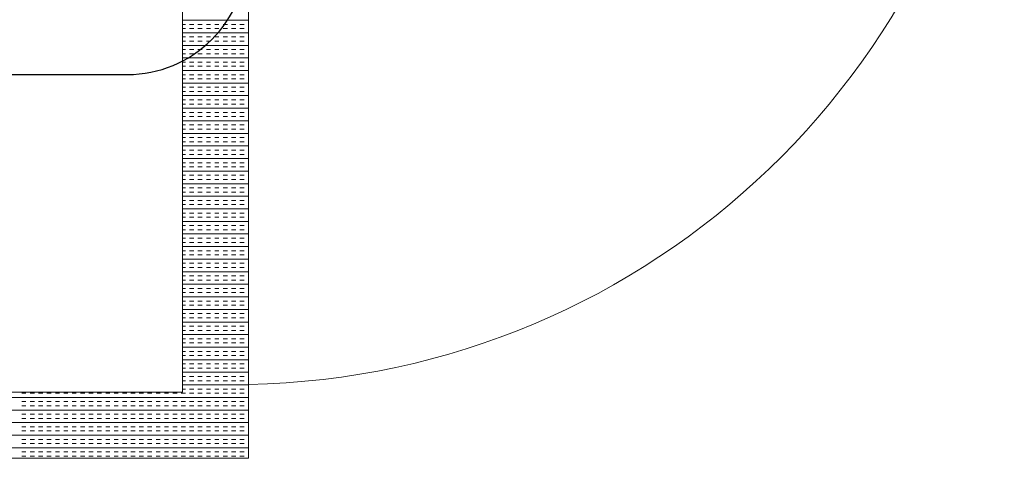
# Model space of a CAD drawing. Extents: x 3940905 to 4145695, y 925352 to 1109797.
# Tile 961 of 1056: x 4063277 to 4064022, y 1099746 to 1100079. Entities that reach past the tile are written whole.
import ezdxf

# ---------------------------------------------------------------- set-up
doc = ezdxf.new("R2010")
doc.units = 0
doc.header["$LTSCALE"] = 750
doc.header["$MEASUREMENT"] = 0
doc.layers.add('CKD Equipments', color=252, linetype='CONTINUOUS', lineweight=0)
doc.layers.add('CKD-Electrical Text', color=7, linetype='CONTINUOUS', lineweight=25)

msp = doc.modelspace()

# ---------------------------------------------------------------- linework, layer by layer
at = {"layer": 'CKD Equipments'}
for p, q in [((4063450.17, 1099746.26), (4063450.17, 1100446.26)), ((4063400.17, 1099796.26), (4063400.17, 1100396.26)), ((4062682.17, 1099796.26), (4063400.17, 1099796.26)), ((4062632.17, 1099746.26), (4063450.17, 1099746.26))]:
    msp.add_line(p, q, dxfattribs=at)
at = {"layer": 'CKD Equipments', "color": 4, "linetype": 'Continuous'}
for p, q in [((4063400.17, 1100078.11), (4063450.17, 1100078.11)), ((4063400.17, 1100074.94), (4063402.42, 1100074.94)), ((4063400.17, 1100071.76), (4063402.42, 1100071.76)), ((4063405.59, 1100074.94), (4063408.77, 1100074.94)), ((4063405.59, 1100071.76), (4063408.77, 1100071.76)), ((4063411.94, 1100074.94), (4063415.12, 1100074.94)), ((4063411.94, 1100071.76), (4063415.12, 1100071.76)), ((4063418.29, 1100074.94), (4063421.47, 1100074.94)), ((4063418.29, 1100071.76), (4063421.47, 1100071.76)), ((4063424.64, 1100074.94), (4063427.82, 1100074.94)), ((4063424.64, 1100071.76), (4063427.82, 1100071.76)), ((4063430.99, 1100074.94), (4063434.17, 1100074.94)), ((4063430.99, 1100071.76), (4063434.17, 1100071.76)), ((4063437.34, 1100074.94), (4063440.52, 1100074.94)), ((4063437.34, 1100071.76), (4063440.52, 1100071.76)), ((4063443.69, 1100074.94), (4063446.87, 1100074.94)), ((4063443.69, 1100071.76), (4063446.87, 1100071.76)), ((4063450.04, 1100074.94), (4063450.17, 1100074.94)), ((4063450.04, 1100071.76), (4063450.17, 1100071.76)), ((4063400.17, 1100068.59), (4063450.17, 1100068.59)), ((4063400.17, 1100065.41), (4063402.42, 1100065.41)), ((4063400.17, 1100062.24), (4063402.42, 1100062.24)), ((4063405.59, 1100065.41), (4063408.77, 1100065.41)), ((4063405.59, 1100062.24), (4063408.77, 1100062.24)), ((4063411.94, 1100065.41), (4063415.12, 1100065.41)), ((4063411.94, 1100062.24), (4063415.12, 1100062.24)), ((4063418.29, 1100065.41), (4063421.47, 1100065.41)), ((4063418.29, 1100062.24), (4063421.47, 1100062.24)), ((4063424.64, 1100065.41), (4063427.82, 1100065.41)), ((4063424.64, 1100062.24), (4063427.82, 1100062.24)), ((4063430.99, 1100065.41), (4063434.17, 1100065.41)), ((4063430.99, 1100062.24), (4063434.17, 1100062.24)), ((4063437.34, 1100065.41), (4063440.52, 1100065.41)), ((4063437.34, 1100062.24), (4063440.52, 1100062.24)), ((4063443.69, 1100065.41), (4063446.87, 1100065.41)), ((4063443.69, 1100062.24), (4063446.87, 1100062.24)), ((4063450.04, 1100065.41), (4063450.17, 1100065.41)), ((4063450.04, 1100062.24), (4063450.17, 1100062.24)), ((4063400.17, 1100059.06), (4063450.17, 1100059.06)), ((4063400.17, 1100055.89), (4063402.42, 1100055.89)), ((4063405.59, 1100055.89), (4063408.77, 1100055.89)), ((4063411.94, 1100055.89), (4063415.12, 1100055.89)), ((4063418.29, 1100055.89), (4063421.47, 1100055.89)), ((4063424.64, 1100055.89), (4063427.82, 1100055.89)), ((4063430.99, 1100055.89), (4063434.17, 1100055.89)), ((4063437.34, 1100055.89), (4063440.52, 1100055.89)), ((4063443.69, 1100055.89), (4063446.87, 1100055.89)), ((4063450.04, 1100055.89), (4063450.17, 1100055.89)), ((4063400.17, 1100052.71), (4063402.42, 1100052.71)), ((4063400.17, 1100049.54), (4063450.17, 1100049.54)), ((4063405.59, 1100052.71), (4063408.77, 1100052.71)), ((4063411.94, 1100052.71), (4063415.12, 1100052.71)), ((4063418.29, 1100052.71), (4063421.47, 1100052.71)), ((4063424.64, 1100052.71), (4063427.82, 1100052.71)), ((4063430.99, 1100052.71), (4063434.17, 1100052.71)), ((4063437.34, 1100052.71), (4063440.52, 1100052.71)), ((4063443.69, 1100052.71), (4063446.87, 1100052.71)), ((4063450.04, 1100052.71), (4063450.17, 1100052.71)), ((4063400.17, 1100046.36), (4063402.42, 1100046.36)), ((4063400.17, 1100043.19), (4063402.42, 1100043.19)), ((4063400.17, 1100040.01), (4063450.17, 1100040.01)), ((4063405.59, 1100046.36), (4063408.77, 1100046.36)), ((4063405.59, 1100043.19), (4063408.77, 1100043.19)), ((4063411.94, 1100046.36), (4063415.12, 1100046.36)), ((4063411.94, 1100043.19), (4063415.12, 1100043.19)), ((4063418.29, 1100046.36), (4063421.47, 1100046.36)), ((4063418.29, 1100043.19), (4063421.47, 1100043.19)), ((4063424.64, 1100046.36), (4063427.82, 1100046.36)), ((4063424.64, 1100043.19), (4063427.82, 1100043.19)), ((4063430.99, 1100046.36), (4063434.17, 1100046.36)), ((4063430.99, 1100043.19), (4063434.17, 1100043.19)), ((4063437.34, 1100046.36), (4063440.52, 1100046.36)), ((4063437.34, 1100043.19), (4063440.52, 1100043.19)), ((4063443.69, 1100046.36), (4063446.87, 1100046.36)), ((4063443.69, 1100043.19), (4063446.87, 1100043.19)), ((4063450.04, 1100046.36), (4063450.17, 1100046.36)), ((4063450.04, 1100043.19), (4063450.17, 1100043.19)), ((4063400.17, 1100036.84), (4063402.42, 1100036.84)), ((4063400.17, 1100033.66), (4063402.42, 1100033.66)), ((4063405.59, 1100036.84), (4063408.77, 1100036.84)), ((4063405.59, 1100033.66), (4063408.77, 1100033.66)), ((4063411.94, 1100036.84), (4063415.12, 1100036.84)), ((4063411.94, 1100033.66), (4063415.12, 1100033.66)), ((4063418.29, 1100036.84), (4063421.47, 1100036.84)), ((4063418.29, 1100033.66), (4063421.47, 1100033.66)), ((4063424.64, 1100036.84), (4063427.82, 1100036.84)), ((4063424.64, 1100033.66), (4063427.82, 1100033.66)), ((4063430.99, 1100036.84), (4063434.17, 1100036.84)), ((4063430.99, 1100033.66), (4063434.17, 1100033.66)), ((4063437.34, 1100036.84), (4063440.52, 1100036.84)), ((4063437.34, 1100033.66), (4063440.52, 1100033.66)), ((4063443.69, 1100036.84), (4063446.87, 1100036.84)), ((4063443.69, 1100033.66), (4063446.87, 1100033.66)), ((4063450.04, 1100036.84), (4063450.17, 1100036.84)), ((4063450.04, 1100033.66), (4063450.17, 1100033.66)), ((4063400.17, 1100030.49), (4063450.17, 1100030.49)), ((4063400.17, 1100027.31), (4063402.42, 1100027.31)), ((4063405.59, 1100027.31), (4063408.77, 1100027.31)), ((4063411.94, 1100027.31), (4063415.12, 1100027.31)), ((4063418.29, 1100027.31), (4063421.47, 1100027.31)), ((4063424.64, 1100027.31), (4063427.82, 1100027.31)), ((4063430.99, 1100027.31), (4063434.17, 1100027.31)), ((4063437.34, 1100027.31), (4063440.52, 1100027.31)), ((4063443.69, 1100027.31), (4063446.87, 1100027.31)), ((4063450.04, 1100027.31), (4063450.17, 1100027.31)), ((4063400.17, 1100024.14), (4063402.42, 1100024.14)), ((4063400.17, 1100020.96), (4063450.17, 1100020.96)), ((4063400.17, 1100017.79), (4063402.42, 1100017.79)), ((4063405.59, 1100024.14), (4063408.77, 1100024.14)), ((4063405.59, 1100017.79), (4063408.77, 1100017.79)), ((4063411.94, 1100024.14), (4063415.12, 1100024.14)), ((4063411.94, 1100017.79), (4063415.12, 1100017.79)), ((4063418.29, 1100024.14), (4063421.47, 1100024.14)), ((4063418.29, 1100017.79), (4063421.47, 1100017.79)), ((4063424.64, 1100024.14), (4063427.82, 1100024.14)), ((4063424.64, 1100017.79), (4063427.82, 1100017.79)), ((4063430.99, 1100024.14), (4063434.17, 1100024.14)), ((4063430.99, 1100017.79), (4063434.17, 1100017.79)), ((4063437.34, 1100024.14), (4063440.52, 1100024.14)), ((4063437.34, 1100017.79), (4063440.52, 1100017.79)), ((4063443.69, 1100024.14), (4063446.87, 1100024.14)), ((4063443.69, 1100017.79), (4063446.87, 1100017.79)), ((4063450.04, 1100024.14), (4063450.17, 1100024.14)), ((4063450.04, 1100017.79), (4063450.17, 1100017.79)), ((4063400.17, 1100014.61), (4063402.42, 1100014.61)), ((4063400.17, 1100011.44), (4063450.17, 1100011.44)), ((4063405.59, 1100014.61), (4063408.77, 1100014.61)), ((4063411.94, 1100014.61), (4063415.12, 1100014.61)), ((4063418.29, 1100014.61), (4063421.47, 1100014.61)), ((4063424.64, 1100014.61), (4063427.82, 1100014.61)), ((4063430.99, 1100014.61), (4063434.17, 1100014.61)), ((4063437.34, 1100014.61), (4063440.52, 1100014.61)), ((4063443.69, 1100014.61), (4063446.87, 1100014.61)), ((4063450.04, 1100014.61), (4063450.17, 1100014.61)), ((4063400.17, 1100008.26), (4063402.42, 1100008.26)), ((4063400.17, 1100005.09), (4063402.42, 1100005.09)), ((4063405.59, 1100008.26), (4063408.77, 1100008.26)), ((4063405.59, 1100005.09), (4063408.77, 1100005.09)), ((4063411.94, 1100008.26), (4063415.12, 1100008.26)), ((4063411.94, 1100005.09), (4063415.12, 1100005.09)), ((4063418.29, 1100008.26), (4063421.47, 1100008.26)), ((4063418.29, 1100005.09), (4063421.47, 1100005.09)), ((4063424.64, 1100008.26), (4063427.82, 1100008.26)), ((4063424.64, 1100005.09), (4063427.82, 1100005.09)), ((4063430.99, 1100008.26), (4063434.17, 1100008.26)), ((4063430.99, 1100005.09), (4063434.17, 1100005.09)), ((4063437.34, 1100008.26), (4063440.52, 1100008.26)), ((4063437.34, 1100005.09), (4063440.52, 1100005.09)), ((4063443.69, 1100008.26), (4063446.87, 1100008.26)), ((4063443.69, 1100005.09), (4063446.87, 1100005.09)), ((4063450.04, 1100008.26), (4063450.17, 1100008.26)), ((4063450.04, 1100005.09), (4063450.17, 1100005.09)), ((4063400.17, 1100001.91), (4063450.17, 1100001.91)), ((4063400.17, 1099998.74), (4063402.42, 1099998.74)), ((4063400.17, 1099995.56), (4063402.42, 1099995.56)), ((4063405.59, 1099998.74), (4063408.77, 1099998.74)), ((4063405.59, 1099995.56), (4063408.77, 1099995.56)), ((4063411.94, 1099998.74), (4063415.12, 1099998.74)), ((4063411.94, 1099995.56), (4063415.12, 1099995.56)), ((4063418.29, 1099998.74), (4063421.47, 1099998.74)), ((4063418.29, 1099995.56), (4063421.47, 1099995.56)), ((4063424.64, 1099998.74), (4063427.82, 1099998.74)), ((4063424.64, 1099995.56), (4063427.82, 1099995.56)), ((4063430.99, 1099998.74), (4063434.17, 1099998.74)), ((4063430.99, 1099995.56), (4063434.17, 1099995.56)), ((4063437.34, 1099998.74), (4063440.52, 1099998.74)), ((4063437.34, 1099995.56), (4063440.52, 1099995.56)), ((4063443.69, 1099998.74), (4063446.87, 1099998.74)), ((4063443.69, 1099995.56), (4063446.87, 1099995.56)), ((4063450.04, 1099998.74), (4063450.17, 1099998.74)), ((4063450.04, 1099995.56), (4063450.17, 1099995.56)), ((4063400.17, 1099992.39), (4063450.17, 1099992.39)), ((4063400.17, 1099989.21), (4063402.42, 1099989.21)), ((4063405.59, 1099989.21), (4063408.77, 1099989.21)), ((4063411.94, 1099989.21), (4063415.12, 1099989.21)), ((4063418.29, 1099989.21), (4063421.47, 1099989.21)), ((4063424.64, 1099989.21), (4063427.82, 1099989.21)), ((4063430.99, 1099989.21), (4063434.17, 1099989.21)), ((4063437.34, 1099989.21), (4063440.52, 1099989.21)), ((4063443.69, 1099989.21), (4063446.87, 1099989.21)), ((4063450.04, 1099989.21), (4063450.17, 1099989.21)), ((4063400.17, 1099986.04), (4063402.42, 1099986.04)), ((4063400.17, 1099982.86), (4063450.17, 1099982.86)), ((4063405.59, 1099986.04), (4063408.77, 1099986.04)), ((4063411.94, 1099986.04), (4063415.12, 1099986.04)), ((4063418.29, 1099986.04), (4063421.47, 1099986.04)), ((4063424.64, 1099986.04), (4063427.82, 1099986.04)), ((4063430.99, 1099986.04), (4063434.17, 1099986.04)), ((4063437.34, 1099986.04), (4063440.52, 1099986.04)), ((4063443.69, 1099986.04), (4063446.87, 1099986.04)), ((4063450.04, 1099986.04), (4063450.17, 1099986.04)), ((4063400.17, 1099979.69), (4063402.42, 1099979.69)), ((4063400.17, 1099976.51), (4063402.42, 1099976.51)), ((4063400.17, 1099973.34), (4063450.17, 1099973.34)), ((4063405.59, 1099979.69), (4063408.77, 1099979.69)), ((4063405.59, 1099976.51), (4063408.77, 1099976.51)), ((4063411.94, 1099979.69), (4063415.12, 1099979.69)), ((4063411.94, 1099976.51), (4063415.12, 1099976.51)), ((4063418.29, 1099979.69), (4063421.47, 1099979.69)), ((4063418.29, 1099976.51), (4063421.47, 1099976.51)), ((4063424.64, 1099979.69), (4063427.82, 1099979.69)), ((4063424.64, 1099976.51), (4063427.82, 1099976.51)), ((4063430.99, 1099979.69), (4063434.17, 1099979.69)), ((4063430.99, 1099976.51), (4063434.17, 1099976.51)), ((4063437.34, 1099979.69), (4063440.52, 1099979.69)), ((4063437.34, 1099976.51), (4063440.52, 1099976.51)), ((4063443.69, 1099979.69), (4063446.87, 1099979.69)), ((4063443.69, 1099976.51), (4063446.87, 1099976.51)), ((4063450.04, 1099979.69), (4063450.17, 1099979.69)), ((4063450.04, 1099976.51), (4063450.17, 1099976.51)), ((4063400.17, 1099970.16), (4063402.42, 1099970.16)), ((4063400.17, 1099966.99), (4063402.42, 1099966.99)), ((4063405.59, 1099970.16), (4063408.77, 1099970.16)), ((4063405.59, 1099966.99), (4063408.77, 1099966.99)), ((4063411.94, 1099970.16), (4063415.12, 1099970.16)), ((4063411.94, 1099966.99), (4063415.12, 1099966.99)), ((4063418.29, 1099970.16), (4063421.47, 1099970.16)), ((4063418.29, 1099966.99), (4063421.47, 1099966.99)), ((4063424.64, 1099970.16), (4063427.82, 1099970.16)), ((4063424.64, 1099966.99), (4063427.82, 1099966.99)), ((4063430.99, 1099970.16), (4063434.17, 1099970.16)), ((4063430.99, 1099966.99), (4063434.17, 1099966.99)), ((4063437.34, 1099970.16), (4063440.52, 1099970.16)), ((4063437.34, 1099966.99), (4063440.52, 1099966.99)), ((4063443.69, 1099970.16), (4063446.87, 1099970.16)), ((4063443.69, 1099966.99), (4063446.87, 1099966.99)), ((4063450.04, 1099970.16), (4063450.17, 1099970.16)), ((4063450.04, 1099966.99), (4063450.17, 1099966.99)), ((4063400.17, 1099963.81), (4063450.17, 1099963.81)), ((4063400.17, 1099960.64), (4063402.42, 1099960.64)), ((4063405.59, 1099960.64), (4063408.77, 1099960.64)), ((4063411.94, 1099960.64), (4063415.12, 1099960.64)), ((4063418.29, 1099960.64), (4063421.47, 1099960.64)), ((4063424.64, 1099960.64), (4063427.82, 1099960.64)), ((4063430.99, 1099960.64), (4063434.17, 1099960.64)), ((4063437.34, 1099960.64), (4063440.52, 1099960.64)), ((4063443.69, 1099960.64), (4063446.87, 1099960.64)), ((4063450.04, 1099960.64), (4063450.17, 1099960.64)), ((4063400.17, 1099957.46), (4063402.42, 1099957.46)), ((4063400.17, 1099954.29), (4063450.17, 1099954.29)), ((4063400.17, 1099951.11), (4063402.42, 1099951.11)), ((4063405.59, 1099957.46), (4063408.77, 1099957.46)), ((4063405.59, 1099951.11), (4063408.77, 1099951.11)), ((4063411.94, 1099957.46), (4063415.12, 1099957.46)), ((4063411.94, 1099951.11), (4063415.12, 1099951.11)), ((4063418.29, 1099957.46), (4063421.47, 1099957.46)), ((4063418.29, 1099951.11), (4063421.47, 1099951.11)), ((4063424.64, 1099957.46), (4063427.82, 1099957.46)), ((4063424.64, 1099951.11), (4063427.82, 1099951.11)), ((4063430.99, 1099957.46), (4063434.17, 1099957.46)), ((4063430.99, 1099951.11), (4063434.17, 1099951.11)), ((4063437.34, 1099957.46), (4063440.52, 1099957.46)), ((4063437.34, 1099951.11), (4063440.52, 1099951.11)), ((4063443.69, 1099957.46), (4063446.87, 1099957.46)), ((4063443.69, 1099951.11), (4063446.87, 1099951.11)), ((4063450.04, 1099957.46), (4063450.17, 1099957.46)), ((4063450.04, 1099951.11), (4063450.17, 1099951.11)), ((4063400.17, 1099947.94), (4063402.42, 1099947.94)), ((4063400.17, 1099944.76), (4063450.17, 1099944.76)), ((4063405.59, 1099947.94), (4063408.77, 1099947.94)), ((4063411.94, 1099947.94), (4063415.12, 1099947.94)), ((4063418.29, 1099947.94), (4063421.47, 1099947.94)), ((4063424.64, 1099947.94), (4063427.82, 1099947.94)), ((4063430.99, 1099947.94), (4063434.17, 1099947.94)), ((4063437.34, 1099947.94), (4063440.52, 1099947.94)), ((4063443.69, 1099947.94), (4063446.87, 1099947.94)), ((4063450.04, 1099947.94), (4063450.17, 1099947.94)), ((4063400.17, 1099941.59), (4063402.42, 1099941.59)), ((4063400.17, 1099938.41), (4063402.42, 1099938.41)), ((4063405.59, 1099941.59), (4063408.77, 1099941.59)), ((4063405.59, 1099938.41), (4063408.77, 1099938.41)), ((4063411.94, 1099941.59), (4063415.12, 1099941.59)), ((4063411.94, 1099938.41), (4063415.12, 1099938.41)), ((4063418.29, 1099941.59), (4063421.47, 1099941.59)), ((4063418.29, 1099938.41), (4063421.47, 1099938.41)), ((4063424.64, 1099941.59), (4063427.82, 1099941.59)), ((4063424.64, 1099938.41), (4063427.82, 1099938.41)), ((4063430.99, 1099941.59), (4063434.17, 1099941.59)), ((4063430.99, 1099938.41), (4063434.17, 1099938.41)), ((4063437.34, 1099941.59), (4063440.52, 1099941.59)), ((4063437.34, 1099938.41), (4063440.52, 1099938.41)), ((4063443.69, 1099941.59), (4063446.87, 1099941.59)), ((4063443.69, 1099938.41), (4063446.87, 1099938.41)), ((4063450.04, 1099941.59), (4063450.17, 1099941.59)), ((4063450.04, 1099938.41), (4063450.17, 1099938.41)), ((4063400.17, 1099935.24), (4063450.17, 1099935.24)), ((4063400.17, 1099932.06), (4063402.42, 1099932.06)), ((4063400.17, 1099928.89), (4063402.42, 1099928.89)), ((4063405.59, 1099932.06), (4063408.77, 1099932.06)), ((4063405.59, 1099928.89), (4063408.77, 1099928.89)), ((4063411.94, 1099932.06), (4063415.12, 1099932.06)), ((4063411.94, 1099928.89), (4063415.12, 1099928.89)), ((4063418.29, 1099932.06), (4063421.47, 1099932.06)), ((4063418.29, 1099928.89), (4063421.47, 1099928.89)), ((4063424.64, 1099932.06), (4063427.82, 1099932.06)), ((4063424.64, 1099928.89), (4063427.82, 1099928.89)), ((4063430.99, 1099932.06), (4063434.17, 1099932.06)), ((4063430.99, 1099928.89), (4063434.17, 1099928.89)), ((4063437.34, 1099932.06), (4063440.52, 1099932.06)), ((4063437.34, 1099928.89), (4063440.52, 1099928.89)), ((4063443.69, 1099932.06), (4063446.87, 1099932.06)), ((4063443.69, 1099928.89), (4063446.87, 1099928.89)), ((4063450.04, 1099932.06), (4063450.17, 1099932.06)), ((4063450.04, 1099928.89), (4063450.17, 1099928.89)), ((4063400.17, 1099925.71), (4063450.17, 1099925.71)), ((4063400.17, 1099922.54), (4063402.42, 1099922.54)), ((4063405.59, 1099922.54), (4063408.77, 1099922.54)), ((4063411.94, 1099922.54), (4063415.12, 1099922.54)), ((4063418.29, 1099922.54), (4063421.47, 1099922.54)), ((4063424.64, 1099922.54), (4063427.82, 1099922.54)), ((4063430.99, 1099922.54), (4063434.17, 1099922.54)), ((4063437.34, 1099922.54), (4063440.52, 1099922.54)), ((4063443.69, 1099922.54), (4063446.87, 1099922.54)), ((4063450.04, 1099922.54), (4063450.17, 1099922.54)), ((4063400.17, 1099919.36), (4063402.42, 1099919.36)), ((4063400.17, 1099916.19), (4063450.17, 1099916.19)), ((4063400.17, 1099913.01), (4063402.42, 1099913.01)), ((4063405.59, 1099919.36), (4063408.77, 1099919.36)), ((4063405.59, 1099913.01), (4063408.77, 1099913.01)), ((4063411.94, 1099919.36), (4063415.12, 1099919.36)), ((4063411.94, 1099913.01), (4063415.12, 1099913.01)), ((4063418.29, 1099919.36), (4063421.47, 1099919.36)), ((4063418.29, 1099913.01), (4063421.47, 1099913.01)), ((4063424.64, 1099919.36), (4063427.82, 1099919.36)), ((4063424.64, 1099913.01), (4063427.82, 1099913.01)), ((4063430.99, 1099919.36), (4063434.17, 1099919.36)), ((4063430.99, 1099913.01), (4063434.17, 1099913.01)), ((4063437.34, 1099919.36), (4063440.52, 1099919.36)), ((4063437.34, 1099913.01), (4063440.52, 1099913.01)), ((4063443.69, 1099919.36), (4063446.87, 1099919.36)), ((4063443.69, 1099913.01), (4063446.87, 1099913.01)), ((4063450.04, 1099919.36), (4063450.17, 1099919.36)), ((4063450.04, 1099913.01), (4063450.17, 1099913.01)), ((4063400.17, 1099909.84), (4063402.42, 1099909.84)), ((4063400.17, 1099906.66), (4063450.17, 1099906.66)), ((4063405.59, 1099909.84), (4063408.77, 1099909.84)), ((4063411.94, 1099909.84), (4063415.12, 1099909.84)), ((4063418.29, 1099909.84), (4063421.47, 1099909.84)), ((4063424.64, 1099909.84), (4063427.82, 1099909.84)), ((4063430.99, 1099909.84), (4063434.17, 1099909.84)), ((4063437.34, 1099909.84), (4063440.52, 1099909.84)), ((4063443.69, 1099909.84), (4063446.87, 1099909.84)), ((4063450.04, 1099909.84), (4063450.17, 1099909.84)), ((4063400.17, 1099903.49), (4063402.42, 1099903.49)), ((4063400.17, 1099900.31), (4063402.42, 1099900.31)), ((4063405.59, 1099903.49), (4063408.77, 1099903.49)), ((4063405.59, 1099900.31), (4063408.77, 1099900.31)), ((4063411.94, 1099903.49), (4063415.12, 1099903.49)), ((4063411.94, 1099900.31), (4063415.12, 1099900.31)), ((4063418.29, 1099903.49), (4063421.47, 1099903.49)), ((4063418.29, 1099900.31), (4063421.47, 1099900.31)), ((4063424.64, 1099903.49), (4063427.82, 1099903.49)), ((4063424.64, 1099900.31), (4063427.82, 1099900.31)), ((4063430.99, 1099903.49), (4063434.17, 1099903.49)), ((4063430.99, 1099900.31), (4063434.17, 1099900.31)), ((4063437.34, 1099903.49), (4063440.52, 1099903.49)), ((4063437.34, 1099900.31), (4063440.52, 1099900.31)), ((4063443.69, 1099903.49), (4063446.87, 1099903.49)), ((4063443.69, 1099900.31), (4063446.87, 1099900.31)), ((4063450.04, 1099903.49), (4063450.17, 1099903.49)), ((4063450.04, 1099900.31), (4063450.17, 1099900.31)), ((4063400.17, 1099897.14), (4063450.17, 1099897.14)), ((4063400.17, 1099893.96), (4063402.42, 1099893.96)), ((4063400.17, 1099890.79), (4063402.42, 1099890.79)), ((4063405.59, 1099893.96), (4063408.77, 1099893.96)), ((4063405.59, 1099890.79), (4063408.77, 1099890.79)), ((4063411.94, 1099893.96), (4063415.12, 1099893.96)), ((4063411.94, 1099890.79), (4063415.12, 1099890.79)), ((4063418.29, 1099893.96), (4063421.47, 1099893.96)), ((4063418.29, 1099890.79), (4063421.47, 1099890.79)), ((4063424.64, 1099893.96), (4063427.82, 1099893.96)), ((4063424.64, 1099890.79), (4063427.82, 1099890.79)), ((4063430.99, 1099893.96), (4063434.17, 1099893.96)), ((4063430.99, 1099890.79), (4063434.17, 1099890.79)), ((4063437.34, 1099893.96), (4063440.52, 1099893.96)), ((4063437.34, 1099890.79), (4063440.52, 1099890.79)), ((4063443.69, 1099893.96), (4063446.87, 1099893.96)), ((4063443.69, 1099890.79), (4063446.87, 1099890.79)), ((4063450.04, 1099893.96), (4063450.17, 1099893.96)), ((4063450.04, 1099890.79), (4063450.17, 1099890.79)), ((4063400.17, 1099887.61), (4063450.17, 1099887.61)), ((4063400.17, 1099884.44), (4063402.42, 1099884.44)), ((4063405.59, 1099884.44), (4063408.77, 1099884.44)), ((4063411.94, 1099884.44), (4063415.12, 1099884.44)), ((4063418.29, 1099884.44), (4063421.47, 1099884.44)), ((4063424.64, 1099884.44), (4063427.82, 1099884.44)), ((4063430.99, 1099884.44), (4063434.17, 1099884.44)), ((4063437.34, 1099884.44), (4063440.52, 1099884.44)), ((4063443.69, 1099884.44), (4063446.87, 1099884.44)), ((4063450.04, 1099884.44), (4063450.17, 1099884.44)), ((4063400.17, 1099881.26), (4063402.42, 1099881.26)), ((4063400.17, 1099878.09), (4063450.17, 1099878.09)), ((4063405.59, 1099881.26), (4063408.77, 1099881.26)), ((4063411.94, 1099881.26), (4063415.12, 1099881.26)), ((4063418.29, 1099881.26), (4063421.47, 1099881.26)), ((4063424.64, 1099881.26), (4063427.82, 1099881.26)), ((4063430.99, 1099881.26), (4063434.17, 1099881.26)), ((4063437.34, 1099881.26), (4063440.52, 1099881.26)), ((4063443.69, 1099881.26), (4063446.87, 1099881.26)), ((4063450.04, 1099881.26), (4063450.17, 1099881.26)), ((4063400.17, 1099874.91), (4063402.42, 1099874.91)), ((4063400.17, 1099871.74), (4063402.42, 1099871.74)), ((4063400.17, 1099868.56), (4063450.17, 1099868.56)), ((4063405.59, 1099874.91), (4063408.77, 1099874.91)), ((4063405.59, 1099871.74), (4063408.77, 1099871.74)), ((4063411.94, 1099874.91), (4063415.12, 1099874.91)), ((4063411.94, 1099871.74), (4063415.12, 1099871.74)), ((4063418.29, 1099874.91), (4063421.47, 1099874.91)), ((4063418.29, 1099871.74), (4063421.47, 1099871.74)), ((4063424.64, 1099874.91), (4063427.82, 1099874.91)), ((4063424.64, 1099871.74), (4063427.82, 1099871.74)), ((4063430.99, 1099874.91), (4063434.17, 1099874.91)), ((4063430.99, 1099871.74), (4063434.17, 1099871.74)), ((4063437.34, 1099874.91), (4063440.52, 1099874.91)), ((4063437.34, 1099871.74), (4063440.52, 1099871.74)), ((4063443.69, 1099874.91), (4063446.87, 1099874.91)), ((4063443.69, 1099871.74), (4063446.87, 1099871.74)), ((4063450.04, 1099874.91), (4063450.17, 1099874.91)), ((4063450.04, 1099871.74), (4063450.17, 1099871.74)), ((4063400.17, 1099865.39), (4063402.42, 1099865.39)), ((4063400.17, 1099862.21), (4063402.42, 1099862.21)), ((4063405.59, 1099865.39), (4063408.77, 1099865.39)), ((4063405.59, 1099862.21), (4063408.77, 1099862.21)), ((4063411.94, 1099865.39), (4063415.12, 1099865.39)), ((4063411.94, 1099862.21), (4063415.12, 1099862.21)), ((4063418.29, 1099865.39), (4063421.47, 1099865.39)), ((4063418.29, 1099862.21), (4063421.47, 1099862.21)), ((4063424.64, 1099865.39), (4063427.82, 1099865.39)), ((4063424.64, 1099862.21), (4063427.82, 1099862.21)), ((4063430.99, 1099865.39), (4063434.17, 1099865.39)), ((4063430.99, 1099862.21), (4063434.17, 1099862.21)), ((4063437.34, 1099865.39), (4063440.52, 1099865.39)), ((4063437.34, 1099862.21), (4063440.52, 1099862.21)), ((4063443.69, 1099865.39), (4063446.87, 1099865.39)), ((4063443.69, 1099862.21), (4063446.87, 1099862.21)), ((4063450.04, 1099865.39), (4063450.17, 1099865.39)), ((4063450.04, 1099862.21), (4063450.17, 1099862.21)), ((4063400.17, 1099859.04), (4063450.17, 1099859.04)), ((4063400.17, 1099855.86), (4063402.42, 1099855.86)), ((4063405.59, 1099855.86), (4063408.77, 1099855.86)), ((4063411.94, 1099855.86), (4063415.12, 1099855.86)), ((4063418.29, 1099855.86), (4063421.47, 1099855.86)), ((4063424.64, 1099855.86), (4063427.82, 1099855.86)), ((4063430.99, 1099855.86), (4063434.17, 1099855.86)), ((4063437.34, 1099855.86), (4063440.52, 1099855.86)), ((4063443.69, 1099855.86), (4063446.87, 1099855.86)), ((4063450.04, 1099855.86), (4063450.17, 1099855.86)), ((4063400.17, 1099852.69), (4063402.42, 1099852.69)), ((4063400.17, 1099849.51), (4063450.17, 1099849.51)), ((4063400.17, 1099846.34), (4063402.42, 1099846.34)), ((4063405.59, 1099852.69), (4063408.77, 1099852.69)), ((4063405.59, 1099846.34), (4063408.77, 1099846.34)), ((4063411.94, 1099852.69), (4063415.12, 1099852.69)), ((4063411.94, 1099846.34), (4063415.12, 1099846.34)), ((4063418.29, 1099852.69), (4063421.47, 1099852.69)), ((4063418.29, 1099846.34), (4063421.47, 1099846.34)), ((4063424.64, 1099852.69), (4063427.82, 1099852.69)), ((4063424.64, 1099846.34), (4063427.82, 1099846.34)), ((4063430.99, 1099852.69), (4063434.17, 1099852.69)), ((4063430.99, 1099846.34), (4063434.17, 1099846.34)), ((4063437.34, 1099852.69), (4063440.52, 1099852.69)), ((4063437.34, 1099846.34), (4063440.52, 1099846.34)), ((4063443.69, 1099852.69), (4063446.87, 1099852.69)), ((4063443.69, 1099846.34), (4063446.87, 1099846.34)), ((4063450.04, 1099852.69), (4063450.17, 1099852.69)), ((4063450.04, 1099846.34), (4063450.17, 1099846.34)), ((4063400.17, 1099843.16), (4063402.42, 1099843.16)), ((4063400.17, 1099839.99), (4063450.17, 1099839.99)), ((4063405.59, 1099843.16), (4063408.77, 1099843.16)), ((4063411.94, 1099843.16), (4063415.12, 1099843.16)), ((4063418.29, 1099843.16), (4063421.47, 1099843.16)), ((4063424.64, 1099843.16), (4063427.82, 1099843.16)), ((4063430.99, 1099843.16), (4063434.17, 1099843.16)), ((4063437.34, 1099843.16), (4063440.52, 1099843.16)), ((4063443.69, 1099843.16), (4063446.87, 1099843.16)), ((4063450.04, 1099843.16), (4063450.17, 1099843.16)), ((4063400.17, 1099836.81), (4063402.42, 1099836.81)), ((4063400.17, 1099833.64), (4063402.42, 1099833.64)), ((4063405.59, 1099836.81), (4063408.77, 1099836.81)), ((4063405.59, 1099833.64), (4063408.77, 1099833.64)), ((4063411.94, 1099836.81), (4063415.12, 1099836.81)), ((4063411.94, 1099833.64), (4063415.12, 1099833.64)), ((4063418.29, 1099836.81), (4063421.47, 1099836.81)), ((4063418.29, 1099833.64), (4063421.47, 1099833.64)), ((4063424.64, 1099836.81), (4063427.82, 1099836.81)), ((4063424.64, 1099833.64), (4063427.82, 1099833.64)), ((4063430.99, 1099836.81), (4063434.17, 1099836.81)), ((4063430.99, 1099833.64), (4063434.17, 1099833.64)), ((4063437.34, 1099836.81), (4063440.52, 1099836.81)), ((4063437.34, 1099833.64), (4063440.52, 1099833.64)), ((4063443.69, 1099836.81), (4063446.87, 1099836.81)), ((4063443.69, 1099833.64), (4063446.87, 1099833.64)), ((4063450.04, 1099836.81), (4063450.17, 1099836.81)), ((4063450.04, 1099833.64), (4063450.17, 1099833.64)), ((4063400.17, 1099830.46), (4063450.17, 1099830.46)), ((4063400.17, 1099827.29), (4063402.42, 1099827.29)), ((4063400.17, 1099824.11), (4063402.42, 1099824.11)), ((4063405.59, 1099827.29), (4063408.77, 1099827.29)), ((4063405.59, 1099824.11), (4063408.77, 1099824.11)), ((4063411.94, 1099827.29), (4063415.12, 1099827.29)), ((4063411.94, 1099824.11), (4063415.12, 1099824.11)), ((4063418.29, 1099827.29), (4063421.47, 1099827.29)), ((4063418.29, 1099824.11), (4063421.47, 1099824.11)), ((4063424.64, 1099827.29), (4063427.82, 1099827.29)), ((4063424.64, 1099824.11), (4063427.82, 1099824.11)), ((4063430.99, 1099827.29), (4063434.17, 1099827.29)), ((4063430.99, 1099824.11), (4063434.17, 1099824.11)), ((4063437.34, 1099827.29), (4063440.52, 1099827.29)), ((4063437.34, 1099824.11), (4063440.52, 1099824.11)), ((4063443.69, 1099827.29), (4063446.87, 1099827.29)), ((4063443.69, 1099824.11), (4063446.87, 1099824.11)), ((4063450.04, 1099827.29), (4063450.17, 1099827.29)), ((4063450.04, 1099824.11), (4063450.17, 1099824.11)), ((4063400.17, 1099820.94), (4063450.17, 1099820.94)), ((4063400.17, 1099817.76), (4063402.42, 1099817.76)), ((4063405.59, 1099817.76), (4063408.77, 1099817.76)), ((4063411.94, 1099817.76), (4063415.12, 1099817.76)), ((4063418.29, 1099817.76), (4063421.47, 1099817.76)), ((4063424.64, 1099817.76), (4063427.82, 1099817.76)), ((4063430.99, 1099817.76), (4063434.17, 1099817.76)), ((4063437.34, 1099817.76), (4063440.52, 1099817.76)), ((4063443.69, 1099817.76), (4063446.87, 1099817.76)), ((4063450.04, 1099817.76), (4063450.17, 1099817.76)), ((4063400.17, 1099814.59), (4063402.42, 1099814.59)), ((4063400.17, 1099811.41), (4063450.17, 1099811.41)), ((4063405.59, 1099814.59), (4063408.77, 1099814.59)), ((4063411.94, 1099814.59), (4063415.12, 1099814.59)), ((4063418.29, 1099814.59), (4063421.47, 1099814.59)), ((4063424.64, 1099814.59), (4063427.82, 1099814.59)), ((4063430.99, 1099814.59), (4063434.17, 1099814.59)), ((4063437.34, 1099814.59), (4063440.52, 1099814.59)), ((4063443.69, 1099814.59), (4063446.87, 1099814.59)), ((4063450.04, 1099814.59), (4063450.17, 1099814.59)), ((4063400.17, 1099808.24), (4063402.42, 1099808.24)), ((4063400.17, 1099805.06), (4063402.42, 1099805.06)), ((4063400.17, 1099801.89), (4063450.17, 1099801.89)), ((4063405.59, 1099808.24), (4063408.77, 1099808.24)), ((4063405.59, 1099805.06), (4063408.77, 1099805.06)), ((4063411.94, 1099808.24), (4063415.12, 1099808.24)), ((4063411.94, 1099805.06), (4063415.12, 1099805.06)), ((4063418.29, 1099808.24), (4063421.47, 1099808.24)), ((4063418.29, 1099805.06), (4063421.47, 1099805.06)), ((4063424.64, 1099808.24), (4063427.82, 1099808.24)), ((4063424.64, 1099805.06), (4063427.82, 1099805.06)), ((4063430.99, 1099808.24), (4063434.17, 1099808.24)), ((4063430.99, 1099805.06), (4063434.17, 1099805.06)), ((4063437.34, 1099808.24), (4063440.52, 1099808.24)), ((4063437.34, 1099805.06), (4063440.52, 1099805.06)), ((4063443.69, 1099808.24), (4063446.87, 1099808.24)), ((4063443.69, 1099805.06), (4063446.87, 1099805.06)), ((4063450.04, 1099808.24), (4063450.17, 1099808.24)), ((4063450.04, 1099805.06), (4063450.17, 1099805.06)), ((4063278.59, 1099795.54), (4063281.77, 1099795.54)), ((4063284.94, 1099795.54), (4063288.12, 1099795.54)), ((4063291.29, 1099795.54), (4063294.47, 1099795.54)), ((4063297.64, 1099795.54), (4063300.82, 1099795.54)), ((4063303.99, 1099795.54), (4063307.17, 1099795.54)), ((4063310.34, 1099795.54), (4063313.52, 1099795.54)), ((4063316.69, 1099795.54), (4063319.87, 1099795.54)), ((4063323.04, 1099795.54), (4063326.22, 1099795.54)), ((4063329.39, 1099795.54), (4063332.57, 1099795.54)), ((4063335.74, 1099795.54), (4063338.92, 1099795.54)), ((4063342.09, 1099795.54), (4063345.27, 1099795.54)), ((4063348.44, 1099795.54), (4063351.62, 1099795.54)), ((4063354.79, 1099795.54), (4063357.97, 1099795.54)), ((4063361.14, 1099795.54), (4063364.32, 1099795.54)), ((4063367.49, 1099795.54), (4063370.67, 1099795.54)), ((4063373.84, 1099795.54), (4063377.02, 1099795.54)), ((4063380.19, 1099795.54), (4063383.37, 1099795.54)), ((4063386.54, 1099795.54), (4063389.72, 1099795.54)), ((4063392.89, 1099795.54), (4063396.07, 1099795.54)), ((4063399.24, 1099795.54), (4063402.42, 1099795.54)), ((4063400.17, 1099798.71), (4063402.42, 1099798.71)), ((4063405.59, 1099798.71), (4063408.77, 1099798.71)), ((4063405.59, 1099795.54), (4063408.77, 1099795.54)), ((4063411.94, 1099798.71), (4063415.12, 1099798.71)), ((4063411.94, 1099795.54), (4063415.12, 1099795.54)), ((4063418.29, 1099798.71), (4063421.47, 1099798.71)), ((4063418.29, 1099795.54), (4063421.47, 1099795.54)), ((4063424.64, 1099798.71), (4063427.82, 1099798.71)), ((4063424.64, 1099795.54), (4063427.82, 1099795.54)), ((4063430.99, 1099798.71), (4063434.17, 1099798.71)), ((4063430.99, 1099795.54), (4063434.17, 1099795.54)), ((4063437.34, 1099798.71), (4063440.52, 1099798.71)), ((4063437.34, 1099795.54), (4063440.52, 1099795.54)), ((4063443.69, 1099798.71), (4063446.87, 1099798.71)), ((4063443.69, 1099795.54), (4063446.87, 1099795.54)), ((4063450.04, 1099798.71), (4063450.17, 1099798.71)), ((4063450.04, 1099795.54), (4063450.17, 1099795.54)), ((4062632.17, 1099792.36), (4063450.17, 1099792.36)), ((4063278.59, 1099789.19), (4063281.77, 1099789.19)), ((4063284.94, 1099789.19), (4063288.12, 1099789.19)), ((4063291.29, 1099789.19), (4063294.47, 1099789.19)), ((4063297.64, 1099789.19), (4063300.82, 1099789.19)), ((4063303.99, 1099789.19), (4063307.17, 1099789.19)), ((4063310.34, 1099789.19), (4063313.52, 1099789.19)), ((4063316.69, 1099789.19), (4063319.87, 1099789.19)), ((4063323.04, 1099789.19), (4063326.22, 1099789.19)), ((4063329.39, 1099789.19), (4063332.57, 1099789.19)), ((4063335.74, 1099789.19), (4063338.92, 1099789.19)), ((4063342.09, 1099789.19), (4063345.27, 1099789.19)), ((4063348.44, 1099789.19), (4063351.62, 1099789.19)), ((4063354.79, 1099789.19), (4063357.97, 1099789.19)), ((4063361.14, 1099789.19), (4063364.32, 1099789.19)), ((4063367.49, 1099789.19), (4063370.67, 1099789.19)), ((4063373.84, 1099789.19), (4063377.02, 1099789.19)), ((4063380.19, 1099789.19), (4063383.37, 1099789.19)), ((4063386.54, 1099789.19), (4063389.72, 1099789.19)), ((4063392.89, 1099789.19), (4063396.07, 1099789.19)), ((4063399.24, 1099789.19), (4063402.42, 1099789.19)), ((4063405.59, 1099789.19), (4063408.77, 1099789.19)), ((4063411.94, 1099789.19), (4063415.12, 1099789.19)), ((4063418.29, 1099789.19), (4063421.47, 1099789.19)), ((4063424.64, 1099789.19), (4063427.82, 1099789.19)), ((4063430.99, 1099789.19), (4063434.17, 1099789.19)), ((4063437.34, 1099789.19), (4063440.52, 1099789.19)), ((4063443.69, 1099789.19), (4063446.87, 1099789.19)), ((4063450.04, 1099789.19), (4063450.17, 1099789.19)), ((4062632.17, 1099782.84), (4063450.17, 1099782.84)), ((4063278.59, 1099786.01), (4063281.77, 1099786.01)), ((4063278.59, 1099779.66), (4063281.77, 1099779.66)), ((4063284.94, 1099786.01), (4063288.12, 1099786.01)), ((4063284.94, 1099779.66), (4063288.12, 1099779.66)), ((4063291.29, 1099786.01), (4063294.47, 1099786.01)), ((4063291.29, 1099779.66), (4063294.47, 1099779.66)), ((4063297.64, 1099786.01), (4063300.82, 1099786.01)), ((4063297.64, 1099779.66), (4063300.82, 1099779.66)), ((4063303.99, 1099786.01), (4063307.17, 1099786.01)), ((4063303.99, 1099779.66), (4063307.17, 1099779.66)), ((4063310.34, 1099786.01), (4063313.52, 1099786.01)), ((4063310.34, 1099779.66), (4063313.52, 1099779.66)), ((4063316.69, 1099786.01), (4063319.87, 1099786.01)), ((4063316.69, 1099779.66), (4063319.87, 1099779.66)), ((4063323.04, 1099786.01), (4063326.22, 1099786.01)), ((4063323.04, 1099779.66), (4063326.22, 1099779.66)), ((4063329.39, 1099786.01), (4063332.57, 1099786.01)), ((4063329.39, 1099779.66), (4063332.57, 1099779.66)), ((4063335.74, 1099786.01), (4063338.92, 1099786.01)), ((4063335.74, 1099779.66), (4063338.92, 1099779.66)), ((4063342.09, 1099786.01), (4063345.27, 1099786.01)), ((4063342.09, 1099779.66), (4063345.27, 1099779.66)), ((4063348.44, 1099786.01), (4063351.62, 1099786.01)), ((4063348.44, 1099779.66), (4063351.62, 1099779.66)), ((4063354.79, 1099786.01), (4063357.97, 1099786.01)), ((4063354.79, 1099779.66), (4063357.97, 1099779.66)), ((4063361.14, 1099786.01), (4063364.32, 1099786.01)), ((4063361.14, 1099779.66), (4063364.32, 1099779.66)), ((4063367.49, 1099786.01), (4063370.67, 1099786.01)), ((4063367.49, 1099779.66), (4063370.67, 1099779.66)), ((4063373.84, 1099786.01), (4063377.02, 1099786.01)), ((4063373.84, 1099779.66), (4063377.02, 1099779.66)), ((4063380.19, 1099786.01), (4063383.37, 1099786.01)), ((4063380.19, 1099779.66), (4063383.37, 1099779.66)), ((4063386.54, 1099786.01), (4063389.72, 1099786.01)), ((4063386.54, 1099779.66), (4063389.72, 1099779.66)), ((4063392.89, 1099786.01), (4063396.07, 1099786.01)), ((4063392.89, 1099779.66), (4063396.07, 1099779.66)), ((4063399.24, 1099786.01), (4063402.42, 1099786.01)), ((4063399.24, 1099779.66), (4063402.42, 1099779.66)), ((4063405.59, 1099786.01), (4063408.77, 1099786.01)), ((4063405.59, 1099779.66), (4063408.77, 1099779.66)), ((4063411.94, 1099786.01), (4063415.12, 1099786.01)), ((4063411.94, 1099779.66), (4063415.12, 1099779.66)), ((4063418.29, 1099786.01), (4063421.47, 1099786.01)), ((4063418.29, 1099779.66), (4063421.47, 1099779.66)), ((4063424.64, 1099786.01), (4063427.82, 1099786.01)), ((4063424.64, 1099779.66), (4063427.82, 1099779.66)), ((4063430.99, 1099786.01), (4063434.17, 1099786.01)), ((4063430.99, 1099779.66), (4063434.17, 1099779.66)), ((4063437.34, 1099786.01), (4063440.52, 1099786.01)), ((4063437.34, 1099779.66), (4063440.52, 1099779.66)), ((4063443.69, 1099786.01), (4063446.87, 1099786.01)), ((4063443.69, 1099779.66), (4063446.87, 1099779.66)), ((4063450.04, 1099786.01), (4063450.17, 1099786.01)), ((4063450.04, 1099779.66), (4063450.17, 1099779.66)), ((4062632.17, 1099773.31), (4063450.17, 1099773.31)), ((4063278.59, 1099776.49), (4063281.77, 1099776.49)), ((4063284.94, 1099776.49), (4063288.12, 1099776.49)), ((4063291.29, 1099776.49), (4063294.47, 1099776.49)), ((4063297.64, 1099776.49), (4063300.82, 1099776.49)), ((4063303.99, 1099776.49), (4063307.17, 1099776.49)), ((4063310.34, 1099776.49), (4063313.52, 1099776.49)), ((4063316.69, 1099776.49), (4063319.87, 1099776.49)), ((4063323.04, 1099776.49), (4063326.22, 1099776.49)), ((4063329.39, 1099776.49), (4063332.57, 1099776.49)), ((4063335.74, 1099776.49), (4063338.92, 1099776.49)), ((4063342.09, 1099776.49), (4063345.27, 1099776.49)), ((4063348.44, 1099776.49), (4063351.62, 1099776.49)), ((4063354.79, 1099776.49), (4063357.97, 1099776.49)), ((4063361.14, 1099776.49), (4063364.32, 1099776.49)), ((4063367.49, 1099776.49), (4063370.67, 1099776.49)), ((4063373.84, 1099776.49), (4063377.02, 1099776.49)), ((4063380.19, 1099776.49), (4063383.37, 1099776.49)), ((4063386.54, 1099776.49), (4063389.72, 1099776.49)), ((4063392.89, 1099776.49), (4063396.07, 1099776.49)), ((4063399.24, 1099776.49), (4063402.42, 1099776.49)), ((4063405.59, 1099776.49), (4063408.77, 1099776.49)), ((4063411.94, 1099776.49), (4063415.12, 1099776.49)), ((4063418.29, 1099776.49), (4063421.47, 1099776.49)), ((4063424.64, 1099776.49), (4063427.82, 1099776.49)), ((4063430.99, 1099776.49), (4063434.17, 1099776.49)), ((4063437.34, 1099776.49), (4063440.52, 1099776.49)), ((4063443.69, 1099776.49), (4063446.87, 1099776.49)), ((4063450.04, 1099776.49), (4063450.17, 1099776.49)), ((4063278.59, 1099770.14), (4063281.77, 1099770.14)), ((4063278.59, 1099766.96), (4063281.77, 1099766.96)), ((4063284.94, 1099770.14), (4063288.12, 1099770.14)), ((4063284.94, 1099766.96), (4063288.12, 1099766.96)), ((4063291.29, 1099770.14), (4063294.47, 1099770.14)), ((4063291.29, 1099766.96), (4063294.47, 1099766.96)), ((4063297.64, 1099770.14), (4063300.82, 1099770.14)), ((4063297.64, 1099766.96), (4063300.82, 1099766.96)), ((4063303.99, 1099770.14), (4063307.17, 1099770.14)), ((4063303.99, 1099766.96), (4063307.17, 1099766.96)), ((4063310.34, 1099770.14), (4063313.52, 1099770.14)), ((4063310.34, 1099766.96), (4063313.52, 1099766.96)), ((4063316.69, 1099770.14), (4063319.87, 1099770.14)), ((4063316.69, 1099766.96), (4063319.87, 1099766.96)), ((4063323.04, 1099770.14), (4063326.22, 1099770.14)), ((4063323.04, 1099766.96), (4063326.22, 1099766.96)), ((4063329.39, 1099770.14), (4063332.57, 1099770.14)), ((4063329.39, 1099766.96), (4063332.57, 1099766.96)), ((4063335.74, 1099770.14), (4063338.92, 1099770.14)), ((4063335.74, 1099766.96), (4063338.92, 1099766.96)), ((4063342.09, 1099770.14), (4063345.27, 1099770.14)), ((4063342.09, 1099766.96), (4063345.27, 1099766.96)), ((4063348.44, 1099770.14), (4063351.62, 1099770.14)), ((4063348.44, 1099766.96), (4063351.62, 1099766.96)), ((4063354.79, 1099770.14), (4063357.97, 1099770.14)), ((4063354.79, 1099766.96), (4063357.97, 1099766.96)), ((4063361.14, 1099770.14), (4063364.32, 1099770.14)), ((4063361.14, 1099766.96), (4063364.32, 1099766.96)), ((4063367.49, 1099770.14), (4063370.67, 1099770.14)), ((4063367.49, 1099766.96), (4063370.67, 1099766.96)), ((4063373.84, 1099770.14), (4063377.02, 1099770.14)), ((4063373.84, 1099766.96), (4063377.02, 1099766.96)), ((4063380.19, 1099770.14), (4063383.37, 1099770.14)), ((4063380.19, 1099766.96), (4063383.37, 1099766.96)), ((4063386.54, 1099770.14), (4063389.72, 1099770.14)), ((4063386.54, 1099766.96), (4063389.72, 1099766.96)), ((4063392.89, 1099770.14), (4063396.07, 1099770.14)), ((4063392.89, 1099766.96), (4063396.07, 1099766.96)), ((4063399.24, 1099770.14), (4063402.42, 1099770.14)), ((4063399.24, 1099766.96), (4063402.42, 1099766.96)), ((4063405.59, 1099770.14), (4063408.77, 1099770.14)), ((4063405.59, 1099766.96), (4063408.77, 1099766.96)), ((4063411.94, 1099770.14), (4063415.12, 1099770.14)), ((4063411.94, 1099766.96), (4063415.12, 1099766.96)), ((4063418.29, 1099770.14), (4063421.47, 1099770.14)), ((4063418.29, 1099766.96), (4063421.47, 1099766.96)), ((4063424.64, 1099770.14), (4063427.82, 1099770.14)), ((4063424.64, 1099766.96), (4063427.82, 1099766.96)), ((4063430.99, 1099770.14), (4063434.17, 1099770.14)), ((4063430.99, 1099766.96), (4063434.17, 1099766.96)), ((4063437.34, 1099770.14), (4063440.52, 1099770.14)), ((4063437.34, 1099766.96), (4063440.52, 1099766.96)), ((4063443.69, 1099770.14), (4063446.87, 1099770.14)), ((4063443.69, 1099766.96), (4063446.87, 1099766.96)), ((4063450.04, 1099770.14), (4063450.17, 1099770.14)), ((4063450.04, 1099766.96), (4063450.17, 1099766.96)), ((4062632.17, 1099763.79), (4063450.17, 1099763.79)), ((4063278.59, 1099760.61), (4063281.77, 1099760.61)), ((4063278.59, 1099757.44), (4063281.77, 1099757.44)), ((4063284.94, 1099760.61), (4063288.12, 1099760.61)), ((4063284.94, 1099757.44), (4063288.12, 1099757.44)), ((4063291.29, 1099760.61), (4063294.47, 1099760.61)), ((4063291.29, 1099757.44), (4063294.47, 1099757.44)), ((4063297.64, 1099760.61), (4063300.82, 1099760.61)), ((4063297.64, 1099757.44), (4063300.82, 1099757.44)), ((4063303.99, 1099760.61), (4063307.17, 1099760.61)), ((4063303.99, 1099757.44), (4063307.17, 1099757.44)), ((4063310.34, 1099760.61), (4063313.52, 1099760.61)), ((4063310.34, 1099757.44), (4063313.52, 1099757.44)), ((4063316.69, 1099760.61), (4063319.87, 1099760.61)), ((4063316.69, 1099757.44), (4063319.87, 1099757.44)), ((4063323.04, 1099760.61), (4063326.22, 1099760.61)), ((4063323.04, 1099757.44), (4063326.22, 1099757.44)), ((4063329.39, 1099760.61), (4063332.57, 1099760.61)), ((4063329.39, 1099757.44), (4063332.57, 1099757.44)), ((4063335.74, 1099760.61), (4063338.92, 1099760.61)), ((4063335.74, 1099757.44), (4063338.92, 1099757.44)), ((4063342.09, 1099760.61), (4063345.27, 1099760.61)), ((4063342.09, 1099757.44), (4063345.27, 1099757.44)), ((4063348.44, 1099760.61), (4063351.62, 1099760.61)), ((4063348.44, 1099757.44), (4063351.62, 1099757.44)), ((4063354.79, 1099760.61), (4063357.97, 1099760.61)), ((4063354.79, 1099757.44), (4063357.97, 1099757.44)), ((4063361.14, 1099760.61), (4063364.32, 1099760.61)), ((4063361.14, 1099757.44), (4063364.32, 1099757.44)), ((4063367.49, 1099760.61), (4063370.67, 1099760.61)), ((4063367.49, 1099757.44), (4063370.67, 1099757.44)), ((4063373.84, 1099760.61), (4063377.02, 1099760.61)), ((4063373.84, 1099757.44), (4063377.02, 1099757.44)), ((4063380.19, 1099760.61), (4063383.37, 1099760.61)), ((4063380.19, 1099757.44), (4063383.37, 1099757.44)), ((4063386.54, 1099760.61), (4063389.72, 1099760.61)), ((4063386.54, 1099757.44), (4063389.72, 1099757.44)), ((4063392.89, 1099760.61), (4063396.07, 1099760.61)), ((4063392.89, 1099757.44), (4063396.07, 1099757.44)), ((4063399.24, 1099760.61), (4063402.42, 1099760.61)), ((4063399.24, 1099757.44), (4063402.42, 1099757.44)), ((4063405.59, 1099760.61), (4063408.77, 1099760.61)), ((4063405.59, 1099757.44), (4063408.77, 1099757.44)), ((4063411.94, 1099760.61), (4063415.12, 1099760.61)), ((4063411.94, 1099757.44), (4063415.12, 1099757.44)), ((4063418.29, 1099760.61), (4063421.47, 1099760.61)), ((4063418.29, 1099757.44), (4063421.47, 1099757.44)), ((4063424.64, 1099760.61), (4063427.82, 1099760.61)), ((4063424.64, 1099757.44), (4063427.82, 1099757.44)), ((4063430.99, 1099760.61), (4063434.17, 1099760.61)), ((4063430.99, 1099757.44), (4063434.17, 1099757.44)), ((4063437.34, 1099760.61), (4063440.52, 1099760.61)), ((4063437.34, 1099757.44), (4063440.52, 1099757.44)), ((4063443.69, 1099760.61), (4063446.87, 1099760.61)), ((4063443.69, 1099757.44), (4063446.87, 1099757.44)), ((4063450.04, 1099760.61), (4063450.17, 1099760.61)), ((4063450.04, 1099757.44), (4063450.17, 1099757.44)), ((4062632.17, 1099754.26), (4063450.17, 1099754.26)), ((4063278.59, 1099751.09), (4063281.77, 1099751.09)), ((4063284.94, 1099751.09), (4063288.12, 1099751.09)), ((4063291.29, 1099751.09), (4063294.47, 1099751.09)), ((4063297.64, 1099751.09), (4063300.82, 1099751.09)), ((4063303.99, 1099751.09), (4063307.17, 1099751.09)), ((4063310.34, 1099751.09), (4063313.52, 1099751.09)), ((4063316.69, 1099751.09), (4063319.87, 1099751.09)), ((4063323.04, 1099751.09), (4063326.22, 1099751.09)), ((4063329.39, 1099751.09), (4063332.57, 1099751.09)), ((4063335.74, 1099751.09), (4063338.92, 1099751.09)), ((4063342.09, 1099751.09), (4063345.27, 1099751.09)), ((4063348.44, 1099751.09), (4063351.62, 1099751.09)), ((4063354.79, 1099751.09), (4063357.97, 1099751.09)), ((4063361.14, 1099751.09), (4063364.32, 1099751.09)), ((4063367.49, 1099751.09), (4063370.67, 1099751.09)), ((4063373.84, 1099751.09), (4063377.02, 1099751.09)), ((4063380.19, 1099751.09), (4063383.37, 1099751.09)), ((4063386.54, 1099751.09), (4063389.72, 1099751.09)), ((4063392.89, 1099751.09), (4063396.07, 1099751.09)), ((4063399.24, 1099751.09), (4063402.42, 1099751.09)), ((4063405.59, 1099751.09), (4063408.77, 1099751.09)), ((4063411.94, 1099751.09), (4063415.12, 1099751.09)), ((4063418.29, 1099751.09), (4063421.47, 1099751.09)), ((4063424.64, 1099751.09), (4063427.82, 1099751.09)), ((4063430.99, 1099751.09), (4063434.17, 1099751.09)), ((4063437.34, 1099751.09), (4063440.52, 1099751.09)), ((4063443.69, 1099751.09), (4063446.87, 1099751.09)), ((4063450.04, 1099751.09), (4063450.17, 1099751.09)), ((4063278.59, 1099747.91), (4063281.77, 1099747.91)), ((4063284.94, 1099747.91), (4063288.12, 1099747.91)), ((4063291.29, 1099747.91), (4063294.47, 1099747.91)), ((4063297.64, 1099747.91), (4063300.82, 1099747.91)), ((4063303.99, 1099747.91), (4063307.17, 1099747.91)), ((4063310.34, 1099747.91), (4063313.52, 1099747.91)), ((4063316.69, 1099747.91), (4063319.87, 1099747.91)), ((4063323.04, 1099747.91), (4063326.22, 1099747.91)), ((4063329.39, 1099747.91), (4063332.57, 1099747.91)), ((4063335.74, 1099747.91), (4063338.92, 1099747.91)), ((4063342.09, 1099747.91), (4063345.27, 1099747.91)), ((4063348.44, 1099747.91), (4063351.62, 1099747.91)), ((4063354.79, 1099747.91), (4063357.97, 1099747.91)), ((4063361.14, 1099747.91), (4063364.32, 1099747.91)), ((4063367.49, 1099747.91), (4063370.67, 1099747.91)), ((4063373.84, 1099747.91), (4063377.02, 1099747.91)), ((4063380.19, 1099747.91), (4063383.37, 1099747.91)), ((4063386.54, 1099747.91), (4063389.72, 1099747.91)), ((4063392.89, 1099747.91), (4063396.07, 1099747.91)), ((4063399.24, 1099747.91), (4063402.42, 1099747.91)), ((4063405.59, 1099747.91), (4063408.77, 1099747.91)), ((4063411.94, 1099747.91), (4063415.12, 1099747.91)), ((4063418.29, 1099747.91), (4063421.47, 1099747.91)), ((4063424.64, 1099747.91), (4063427.82, 1099747.91)), ((4063430.99, 1099747.91), (4063434.17, 1099747.91)), ((4063437.34, 1099747.91), (4063440.52, 1099747.91)), ((4063443.69, 1099747.91), (4063446.87, 1099747.91)), ((4063450.04, 1099747.91), (4063450.17, 1099747.91))]:
    msp.add_line(p, q, dxfattribs=at)
at = {"layer": 'CKD Equipments'}
msp.add_arc((4063438.96, 1100386.3), 584.15, 271.10035, 356.75704, dxfattribs=at)
at = {"layer": 'CKD-Electrical Text', "color": 7, "linetype": 'Continuous', "elevation": -22563.75}
msp.add_lwpolyline([(4062447.88, 1100581.13), (4062447.88, 1100126.89, 0.414214), (4062537.79, 1100036.97), (4063358.62, 1100036.97, 0.414214), (4063448.54, 1100126.89), (4063448.54, 1100581.13, 0.414214), (4063358.62, 1100671.05), (4062537.79, 1100671.05, 0.414214)], format="xyb", close=True, dxfattribs=at)

doc.saveas('drawing.dxf')
